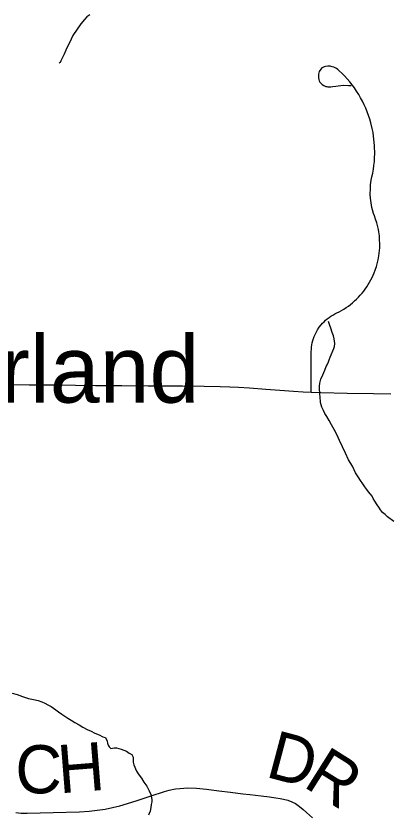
# Model space of a CAD drawing. Extents: x 103424 to 290657, y 38711 to 110967.
# Drawn here: x 214247.0194 to 214247.2385, y 40211.8371 to 40212.3083 of the extents above; entities that cross this region are included whole.
import ezdxf

# ---------------------------------------------------------------- set-up
doc = ezdxf.new("R2010")
doc.units = 0
for name, color, linetype in [('GM_X_Minor_River', 7, 'Continuous'), ('GM_X_Township_Road', 7, 'Continuous'), ('GM_X_Township_Road_Text', 7, 'Continuous'), ('GM_X_Unincorporated_Text', 7, 'Continuous'), ('GM_X_US_Route', 7, 'Continuous')]:
    doc.layers.add(name, color=color, linetype=linetype)

msp = doc.modelspace()

# ---------------------------------------------------------------- linework, layer by layer
at = {"layer": 'GM_X_Minor_River'}
for points in [[(214247.06291, 40212.30904), (214247.06121, 40212.30769), (214247.05971, 40212.30616), (214247.05765, 40212.30366), (214247.05297, 40212.29677), (214247.05186, 40212.29467), (214247.05094, 40212.29238), (214247.04982, 40212.29028), (214247.0487, 40212.28817), (214247.04778, 40212.28569), (214247.04667, 40212.2834), (214247.04574, 40212.28187), (214247.04537, 40212.28092), (214247.04499, 40212.28072), (214247.0448, 40212.28053)], [(214247.19812, 40212.09006), (214247.19829, 40212.09178), (214247.19902, 40212.09406), (214247.20013, 40212.09674), (214247.20124, 40212.09941), (214247.20217, 40212.10151), (214247.20272, 40212.10266), (214247.20346, 40212.10437), (214247.20383, 40212.10552), (214247.20438, 40212.10704), (214247.2066, 40212.1122), (214247.20697, 40212.11334), (214247.20714, 40212.11506), (214247.20693, 40212.11657), (214247.20673, 40212.1179), (214247.20633, 40212.11961), (214247.20554, 40212.12169), (214247.20494, 40212.12416), (214247.20397, 40212.12643), (214247.20342, 40212.12813)], [(214247.242, 40212.01009), (214247.23817, 40212.0129), (214247.23682, 40212.01422), (214247.23529, 40212.01553), (214247.23413, 40212.01704), (214247.23316, 40212.01855), (214247.23219, 40212.02007), (214247.23084, 40212.02214), (214247.22987, 40212.02365), (214247.22909, 40212.02517), (214247.22813, 40212.0263), (214247.22697, 40212.02762), (214247.22601, 40212.02913), (214247.22485, 40212.03064), (214247.22369, 40212.03234), (214247.22233, 40212.03441), (214247.22098, 40212.03649), (214247.21943, 40212.03895), (214247.21768, 40212.04273), (214247.21516, 40212.04651), (214247.2134, 40212.05048), (214247.21165, 40212.05427), (214247.2099, 40212.05786), (214247.20833, 40212.06146), (214247.20678, 40212.06449), (214247.20523, 40212.06713), (214247.20387, 40212.06978), (214247.20251, 40212.07205), (214247.20135, 40212.07394), (214247.20057, 40212.07564), (214247.1996, 40212.07753), (214247.1992, 40212.07905), (214247.1988, 40212.08037), (214247.19879, 40212.08151), (214247.19859, 40212.08265), (214247.19857, 40212.08398), (214247.19837, 40212.08512), (214247.19835, 40212.08645), (214247.19815, 40212.08778), (214247.19813, 40212.08873), (214247.19812, 40212.09006)], [(214247.01719, 40211.90899), (214247.02005, 40211.90807), (214247.02329, 40211.90696), (214247.02673, 40211.90585), (214247.02978, 40211.90531), (214247.03245, 40211.90458), (214247.03454, 40211.90384), (214247.03645, 40211.9031), (214247.03818, 40211.90216), (214247.04009, 40211.90104), (214247.04277, 40211.89917), (214247.0445, 40211.89785), (214247.04641, 40211.89654), (214247.04814, 40211.89542), (214247.04986, 40211.8943), (214247.05197, 40211.89299), (214247.05407, 40211.89168), (214247.05656, 40211.89037), (214247.05886, 40211.88887), (214247.06134, 40211.88757), (214247.06364, 40211.88645), (214247.06574, 40211.88533), (214247.06841, 40211.88441), (214247.07052, 40211.88329), (214247.07204, 40211.88273), (214247.07302, 40211.88065), (214247.07322, 40211.87951), (214247.07362, 40211.87819), (214247.0742, 40211.87724), (214247.07535, 40211.8763), (214247.07725, 40211.8767), (214247.07858, 40211.87671), (214247.07991, 40211.87635), (214247.08144, 40211.87598), (214247.08296, 40211.87543), (214247.08449, 40211.87468), (214247.08603, 40211.87356), (214247.08755, 40211.87281), (214247.08833, 40211.8713), (214247.08835, 40211.86959), (214247.08837, 40211.86826), (214247.08877, 40211.86674), (214247.08935, 40211.86523), (214247.09014, 40211.86333), (214247.0913, 40211.86144), (214247.09323, 40211.8588), (214247.09478, 40211.85653), (214247.09652, 40211.85408), (214247.09788, 40211.85143), (214247.09885, 40211.84916), (214247.09926, 40211.84726), (214247.09946, 40211.84632), (214247.09947, 40211.8448), (214247.09911, 40211.84327), (214247.09875, 40211.84156), (214247.0984, 40211.83927), (214247.09784, 40211.83794), (214247.09747, 40211.83698)]]:
    msp.add_lwpolyline(points, dxfattribs=at)
at = {"layer": 'GM_X_Township_Road'}
for points in [[(214247.19317, 40212.0865), (214247.19326, 40212.09844), (214247.19334, 40212.11039), (214247.19339, 40212.1117), (214247.19351, 40212.113), (214247.1937, 40212.1143), (214247.19393, 40212.11559), (214247.19424, 40212.11686), (214247.19465, 40212.11811), (214247.19507, 40212.11934), (214247.1956, 40212.12055), (214247.19616, 40212.12173), (214247.19702, 40212.12325), (214247.19799, 40212.1247), (214247.19906, 40212.12609), (214247.19991, 40212.12708), (214247.20083, 40212.12802), (214247.20178, 40212.12891), (214247.20278, 40212.12976), (214247.20382, 40212.13054), (214247.20491, 40212.13127), (214247.20605, 40212.13195), (214247.20718, 40212.13257), (214247.20844, 40212.13316), (214247.20984, 40212.13388), (214247.21121, 40212.13465), (214247.21256, 40212.13547), (214247.21389, 40212.13633), (214247.21517, 40212.13724), (214247.21643, 40212.13819), (214247.21766, 40212.13919), (214247.21884, 40212.14022), (214247.21998, 40212.1413), (214247.22109, 40212.14242), (214247.22218, 40212.14358), (214247.2232, 40212.14477), (214247.2242, 40212.146), (214247.22515, 40212.14726), (214247.22605, 40212.14856), (214247.2269, 40212.14988), (214247.22771, 40212.15124), (214247.22847, 40212.15262), (214247.22918, 40212.15402), (214247.22984, 40212.15546), (214247.23046, 40212.15691), (214247.23101, 40212.15838), (214247.23176, 40212.16063), (214247.23219, 40212.16215), (214247.23274, 40212.16445), (214247.23316, 40212.16677), (214247.23338, 40212.16834), (214247.23355, 40212.16991), (214247.23364, 40212.17148), (214247.23369, 40212.17306), (214247.23357, 40212.177), (214247.23343, 40212.17856), (214247.23312, 40212.18091), (214247.23284, 40212.18246), (214247.23232, 40212.18477), (214247.23192, 40212.18629), (214247.23119, 40212.18855), (214247.23047, 40212.19048), (214247.23003, 40212.19183), (214247.22941, 40212.19388), (214247.22908, 40212.19526), (214247.22854, 40212.19807), (214247.22835, 40212.19947), (214247.22821, 40212.2009), (214247.22807, 40212.20303), (214247.22811, 40212.20659), (214247.22828, 40212.20873), (214247.22847, 40212.21014), (214247.22868, 40212.21154), (214247.22906, 40212.21343), (214247.22954, 40212.21568), (214247.22994, 40212.21793), (214247.23025, 40212.22021), (214247.23049, 40212.22249), (214247.23063, 40212.22478), (214247.2307, 40212.22706), (214247.23061, 40212.23164), (214247.23045, 40212.23393), (214247.23005, 40212.23734), (214247.22969, 40212.2396), (214247.22924, 40212.24186), (214247.22844, 40212.24519), (214247.2278, 40212.24739), (214247.22709, 40212.24957), (214247.22629, 40212.25172), (214247.22543, 40212.25384), (214247.22449, 40212.25593), (214247.22347, 40212.25799), (214247.22241, 40212.26001), (214247.22125, 40212.262), (214247.22001, 40212.26393), (214247.21874, 40212.26583), (214247.21739, 40212.26768), (214247.21596, 40212.26948), (214247.2145, 40212.27123), (214247.21296, 40212.27293), (214247.21142, 40212.27442), (214247.20983, 40212.27594), (214247.20906, 40212.27663), (214247.20813, 40212.27732), (214247.20749, 40212.27766), (214247.20657, 40212.27812), (214247.20564, 40212.27839), (214247.20443, 40212.2786), (214247.20308, 40212.27867), (214247.20169, 40212.2785), (214247.20084, 40212.27826), (214247.20014, 40212.27798), (214247.19953, 40212.27762), (214247.19889, 40212.27701), (214247.19803, 40212.27556), (214247.19775, 40212.27476), (214247.19761, 40212.27397), (214247.19754, 40212.27327), (214247.1976, 40212.27178), (214247.19782, 40212.27082), (214247.19805, 40212.27), (214247.19837, 40212.26926), (214247.19893, 40212.26857), (214247.19965, 40212.26784), (214247.20069, 40212.26722), (214247.20183, 40212.26673), (214247.20246, 40212.26662), (214247.20315, 40212.26649), (214247.20477, 40212.26656), (214247.20595, 40212.26673), (214247.20785, 40212.26698), (214247.20913, 40212.26714), (214247.21083, 40212.26736), (214247.21221, 40212.26746), (214247.21526, 40212.26735), (214247.21685, 40212.26725)], [(214247.01921, 40211.8385), (214247.0225, 40211.83824), (214247.02594, 40211.83817), (214247.04136, 40211.83855), (214247.05678, 40211.83894), (214247.06255, 40211.83933), (214247.07185, 40211.84061), (214247.08053, 40211.84247), (214247.09021, 40211.84548), (214247.09852, 40211.84819), (214247.10683, 40211.85091), (214247.10968, 40211.85179), (214247.11332, 40211.85249), (214247.11581, 40211.85269), (214247.12067, 40211.85308), (214247.12569, 40211.85291), (214247.13159, 40211.85238), (214247.13892, 40211.85135), (214247.14583, 40211.85052), (214247.15292, 40211.84967), (214247.15719, 40211.84915), (214247.16379, 40211.84836), (214247.16877, 40211.84776), (214247.17245, 40211.84727), (214247.17508, 40211.84688), (214247.17691, 40211.84646), (214247.17952, 40211.84578), (214247.1818, 40211.84493), (214247.18401, 40211.84379), (214247.1864, 40211.84216), (214247.1886, 40211.84034), (214247.19054, 40211.83861), (214247.19395, 40211.8355)]]:
    msp.add_lwpolyline(points, dxfattribs=at)
at = {"layer": 'GM_X_US_Route'}
msp.add_lwpolyline([(214247.01178, 40212.09091), (214247.02714, 40212.09086), (214247.04267, 40212.0907), (214247.05444, 40212.09057), (214247.06621, 40212.09044), (214247.08174, 40212.09035), (214247.09727, 40212.09024), (214247.10734, 40212.09018), (214247.11741, 40212.09011), (214247.13023, 40212.09), (214247.13968, 40212.08984), (214247.14542, 40212.08968), (214247.15053, 40212.08948), (214247.15684, 40212.08901), (214247.16658, 40212.08824), (214247.17471, 40212.08763), (214247.18284, 40212.08701), (214247.18848, 40212.08669), (214247.19317, 40212.0865), (214247.1989, 40212.08621), (214247.21443, 40212.08589), (214247.22996, 40212.08558), (214247.24017, 40212.08537)], dxfattribs=at)

# ---------------------------------------------------------------- texts
at = {"layer": 'GM_X_Township_Road_Text'}
for s, rotation, p in [('D', 345.1615, (214247.1657, 40211.85982)), ('C', 359.1962, (214247.01882, 40211.85007)), ('H', 4.5622, (214247.04506, 40211.84983)), ('R', 327.8916, (214247.1878, 40211.85432))]:
    msp.add_text(s, height=0.02841, rotation=rotation, dxfattribs=at).set_placement(p)
at = {"layer": 'GM_X_Unincorporated_Text'}
msp.add_text('Chesterland', height=0.0394886, rotation=0, dxfattribs=at).set_placement((214246.8427, 40212.08026))

doc.saveas('drawing.dxf')
